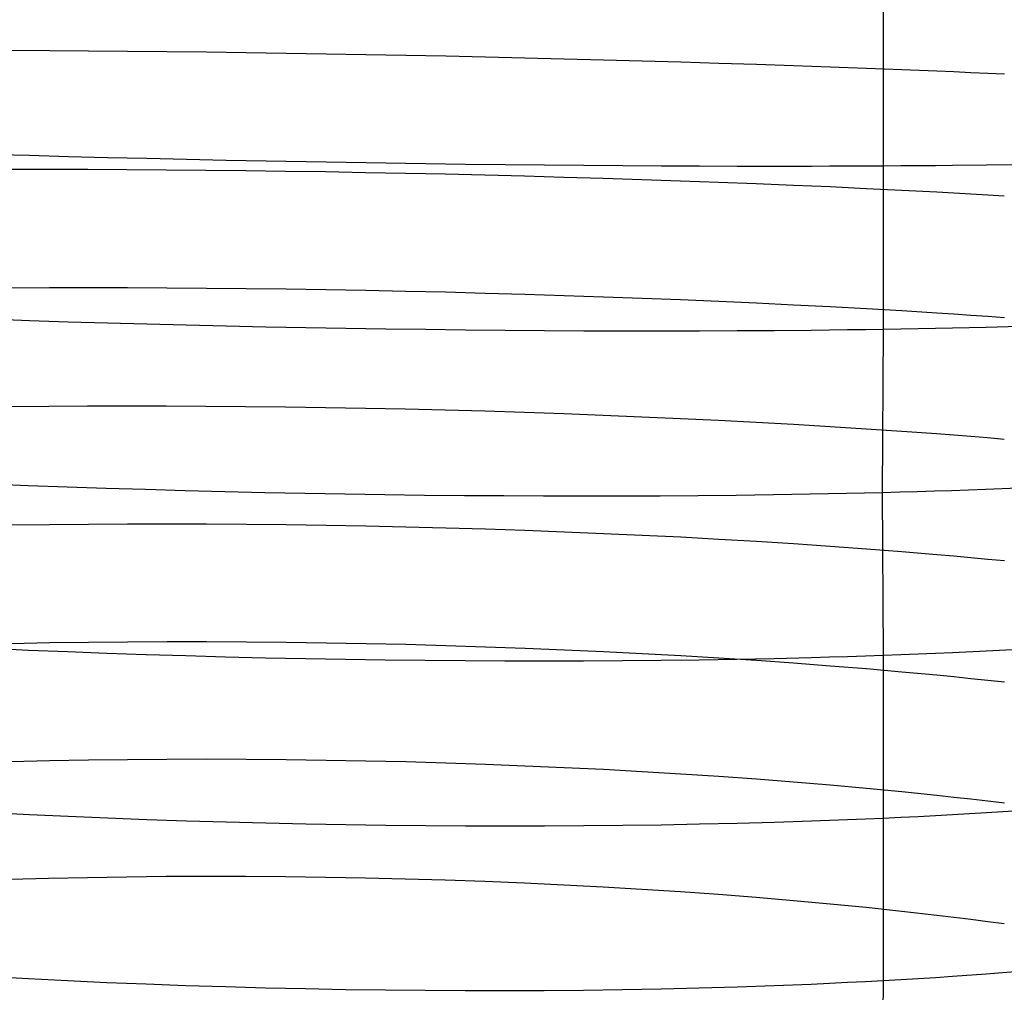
# Model space of a CAD drawing. Extents: x -383 to 1849, y -1185 to -529.
# Tile 338 of 656: x 246 to 259, y -1028 to -1016. Entities that reach past the tile are written whole.
import ezdxf

# ---------------------------------------------------------------- set-up
doc = ezdxf.new("R2010")
doc.units = 0
doc.layers.add('PREDEFINITO', color=7, linetype='CONTINUOUS')

msp = doc.modelspace()

# ---------------------------------------------------------------- linework, layer by layer
at = {"layer": 'PREDEFINITO'}
for p, q in [((257.054, -1015.368, 677.44), (257.055, -1017.38, 677.425)), ((246.316, -1015.954, 649.625), (246.79, -1015.957, 649.507)), ((246.79, -1015.957, 649.507), (247.269, -1015.96, 649.405)), ((247.269, -1015.96, 649.405), (247.751, -1015.965, 649.318)), ((247.751, -1015.965, 649.318), (248.236, -1015.97, 649.246)), ((248.236, -1015.97, 649.246), (248.724, -1015.975, 649.19)), ((248.724, -1015.975, 649.19), (249.213, -1015.982, 649.15)), ((249.213, -1015.982, 649.15), (249.704, -1015.989, 649.124)), ((249.704, -1015.989, 649.124), (250.195, -1015.997, 649.114)), ((250.195, -1015.997, 649.114), (250.686, -1016.005, 649.119)), ((250.686, -1016.005, 649.119), (251.178, -1016.014, 649.14)), ((251.178, -1016.014, 649.14), (251.668, -1016.024, 649.175)), ((251.668, -1016.024, 649.175), (252.157, -1016.035, 649.226)), ((252.157, -1016.035, 649.226), (252.644, -1016.046, 649.292)), ((252.644, -1016.046, 649.292), (253.128, -1016.058, 649.373)), ((253.128, -1016.058, 649.373), (253.61, -1016.07, 649.469)), ((253.61, -1016.07, 649.469), (254.087, -1016.083, 649.58)), ((254.087, -1016.083, 649.58), (254.561, -1016.097, 649.707)), ((254.561, -1016.097, 649.707), (255.03, -1016.111, 649.848)), ((255.03, -1016.111, 649.848), (255.493, -1016.126, 650.004)), ((255.493, -1016.126, 650.004), (255.951, -1016.141, 650.175)), ((255.951, -1016.141, 650.175), (256.403, -1016.157, 650.361)), ((256.403, -1016.157, 650.361), (256.847, -1016.173, 650.562)), ((256.847, -1016.173, 650.562), (257.284, -1016.19, 650.777)), ((257.284, -1016.19, 650.777), (257.713, -1016.208, 651.008)), ((257.713, -1016.208, 651.008), (257.925, -1016.217, 651.129)), ((257.925, -1016.217, 651.129), (258.134, -1016.226, 651.253)), ((258.134, -1016.226, 651.253), (258.341, -1016.235, 651.381)), ((258.341, -1016.235, 651.381), (258.546, -1016.245, 651.513)), ((246.545, -1017.252, 678.504), (246.071, -1017.238, 678.378)), ((247.023, -1017.265, 678.615), (246.545, -1017.252, 678.504)), ((247.505, -1017.277, 678.71), (247.023, -1017.265, 678.615)), ((247.99, -1017.289, 678.791), (247.505, -1017.277, 678.71)), ((248.477, -1017.3, 678.857), (247.99, -1017.289, 678.791)), ((248.967, -1017.311, 678.907), (248.477, -1017.3, 678.857)), ((249.457, -1017.321, 678.943), (248.967, -1017.311, 678.907)), ((249.949, -1017.33, 678.963), (249.457, -1017.321, 678.943)), ((250.441, -1017.338, 678.968), (249.949, -1017.33, 678.963)), ((250.933, -1017.346, 678.958), (250.441, -1017.338, 678.968)), ((246.307, -1017.417, 649.61), (246.782, -1017.417, 649.492)), ((246.782, -1017.417, 649.492), (247.261, -1017.419, 649.39)), ((247.261, -1017.419, 649.39), (247.743, -1017.421, 649.303)), ((247.743, -1017.421, 649.303), (248.228, -1017.425, 649.231)), ((248.228, -1017.425, 649.231), (248.716, -1017.429, 649.175)), ((248.716, -1017.429, 649.175), (249.206, -1017.435, 649.134)), ((249.206, -1017.435, 649.134), (249.697, -1017.442, 649.108)), ((249.697, -1017.442, 649.108), (250.188, -1017.449, 649.098)), ((250.188, -1017.449, 649.098), (250.68, -1017.458, 649.103)), ((250.68, -1017.458, 649.103), (251.172, -1017.467, 649.123)), ((251.424, -1017.353, 678.932), (250.933, -1017.346, 678.958)), ((251.913, -1017.36, 678.891), (251.424, -1017.353, 678.932)), ((252.401, -1017.365, 678.835), (251.913, -1017.36, 678.891)), ((252.886, -1017.37, 678.764), (252.401, -1017.365, 678.835)), ((253.369, -1017.374, 678.677), (252.886, -1017.37, 678.764)), ((253.848, -1017.378, 678.575), (253.369, -1017.374, 678.677)), ((254.323, -1017.381, 678.457), (253.848, -1017.378, 678.575)), ((254.793, -1017.383, 678.324), (254.323, -1017.381, 678.457)), ((255.258, -1017.384, 678.175), (254.793, -1017.383, 678.324)), ((255.717, -1017.384, 678.011), (255.258, -1017.384, 678.175)), ((256.17, -1017.384, 677.831), (255.717, -1017.384, 678.011)), ((256.394, -1017.383, 677.736), (256.17, -1017.384, 677.831)), ((256.616, -1017.382, 677.636), (256.394, -1017.383, 677.736)), ((256.837, -1017.381, 677.533), (256.616, -1017.382, 677.636)), ((257.055, -1017.38, 677.425), (256.837, -1017.381, 677.533)), ((257.055, -1017.38, 677.425), (257.054, -1019.393, 677.372)), ((257.272, -1017.379, 677.314), (257.055, -1017.38, 677.425)), ((257.486, -1017.377, 677.199), (257.272, -1017.379, 677.314)), ((257.699, -1017.376, 677.08), (257.486, -1017.377, 677.199)), ((257.909, -1017.374, 676.957), (257.699, -1017.376, 677.08)), ((258.324, -1017.369, 676.701), (257.909, -1017.374, 676.957)), ((258.729, -1017.364, 676.43), (258.324, -1017.369, 676.701)), ((251.172, -1017.467, 649.123), (251.662, -1017.478, 649.158)), ((251.662, -1017.478, 649.158), (252.152, -1017.489, 649.208)), ((252.152, -1017.489, 649.208), (252.639, -1017.502, 649.274)), ((252.639, -1017.502, 649.274), (253.124, -1017.515, 649.354)), ((253.124, -1017.515, 649.354), (253.606, -1017.53, 649.45)), ((253.606, -1017.53, 649.45), (254.084, -1017.545, 649.561)), ((254.084, -1017.545, 649.561), (254.558, -1017.561, 649.686)), ((254.558, -1017.561, 649.686), (255.027, -1017.578, 649.827)), ((255.027, -1017.578, 649.827), (255.491, -1017.596, 649.982)), ((255.491, -1017.596, 649.982), (255.949, -1017.615, 650.153)), ((255.949, -1017.615, 650.153), (256.401, -1017.634, 650.338)), ((256.401, -1017.634, 650.338), (256.846, -1017.655, 650.538)), ((256.846, -1017.655, 650.538), (257.283, -1017.676, 650.753)), ((257.283, -1017.676, 650.753), (257.713, -1017.698, 650.983)), ((257.713, -1017.698, 650.983), (257.924, -1017.709, 651.104)), ((257.924, -1017.709, 651.104), (258.133, -1017.721, 651.228)), ((258.133, -1017.721, 651.228), (258.341, -1017.733, 651.355)), ((258.341, -1017.733, 651.355), (258.545, -1017.745, 651.487)), ((246.316, -1018.879, 649.556), (246.79, -1018.877, 649.439)), ((246.79, -1018.877, 649.439), (247.269, -1018.876, 649.336)), ((247.269, -1018.876, 649.336), (247.751, -1018.877, 649.249)), ((247.751, -1018.877, 649.249), (248.236, -1018.879, 649.178)), ((248.236, -1018.879, 649.178), (248.723, -1018.883, 649.122)), ((248.723, -1018.883, 649.122), (249.212, -1018.888, 649.081)), ((249.212, -1018.888, 649.081), (249.703, -1018.894, 649.055)), ((249.703, -1018.894, 649.055), (250.194, -1018.901, 649.045)), ((250.194, -1018.901, 649.045), (250.686, -1018.91, 649.05)), ((250.686, -1018.91, 649.05), (251.177, -1018.92, 649.07)), ((251.177, -1018.92, 649.07), (251.667, -1018.931, 649.105)), ((251.667, -1018.931, 649.105), (252.156, -1018.944, 649.156)), ((252.156, -1018.944, 649.156), (252.643, -1018.958, 649.221)), ((252.643, -1018.958, 649.221), (253.128, -1018.973, 649.302)), ((253.128, -1018.973, 649.302), (253.609, -1018.989, 649.397)), ((253.609, -1018.989, 649.397), (254.087, -1019.006, 649.508)), ((254.087, -1019.006, 649.508), (254.56, -1019.025, 649.633)), ((254.56, -1019.025, 649.633), (255.029, -1019.045, 649.773)), ((255.029, -1019.045, 649.773), (255.493, -1019.065, 649.929)), ((255.493, -1019.065, 649.929), (255.951, -1019.088, 650.099)), ((255.951, -1019.088, 650.099), (256.402, -1019.111, 650.284)), ((256.402, -1019.111, 650.284), (256.847, -1019.135, 650.484)), ((256.847, -1019.135, 650.484), (257.284, -1019.161, 650.698)), ((246.543, -1019.285, 678.454), (246.069, -1019.269, 678.328)), ((257.284, -1019.161, 650.698), (257.713, -1019.187, 650.927)), ((257.713, -1019.187, 650.927), (257.925, -1019.201, 651.048)), ((257.925, -1019.201, 651.048), (258.134, -1019.215, 651.171)), ((258.134, -1019.215, 651.171), (258.341, -1019.229, 651.299)), ((258.341, -1019.229, 651.299), (258.546, -1019.244, 651.43)), ((247.021, -1019.301, 678.564), (246.543, -1019.285, 678.454)), ((247.503, -1019.315, 678.66), (247.021, -1019.301, 678.564)), ((247.988, -1019.328, 678.74), (247.503, -1019.315, 678.66)), ((248.475, -1019.341, 678.806), (247.988, -1019.328, 678.74)), ((248.965, -1019.352, 678.856), (248.475, -1019.341, 678.806)), ((249.455, -1019.363, 678.891), (248.965, -1019.352, 678.856)), ((249.947, -1019.372, 678.911), (249.455, -1019.363, 678.891)), ((250.439, -1019.381, 678.916), (249.947, -1019.372, 678.911)), ((250.931, -1019.389, 678.906), (250.439, -1019.381, 678.916)), ((251.422, -1019.395, 678.88), (250.931, -1019.389, 678.906)), ((251.911, -1019.401, 678.839), (251.422, -1019.395, 678.88)), ((256.615, -1019.399, 677.583), (256.392, -1019.402, 677.683)), ((256.835, -1019.396, 677.48), (256.615, -1019.399, 677.583)), ((257.054, -1019.393, 677.372), (256.835, -1019.396, 677.48)), ((257.054, -1019.393, 677.372), (257.042, -1021.404, 677.283)), ((257.27, -1019.389, 677.261), (257.054, -1019.393, 677.372)), ((257.485, -1019.386, 677.146), (257.27, -1019.389, 677.261)), ((257.697, -1019.382, 677.027), (257.485, -1019.386, 677.146)), ((257.908, -1019.377, 676.904), (257.697, -1019.382, 677.027)), ((258.322, -1019.368, 676.648), (257.908, -1019.377, 676.904)), ((258.727, -1019.357, 676.378), (258.322, -1019.368, 676.648)), ((252.399, -1019.406, 678.783), (251.911, -1019.401, 678.839)), ((252.884, -1019.409, 678.711), (252.399, -1019.406, 678.783)), ((253.367, -1019.412, 678.625), (252.884, -1019.409, 678.711)), ((253.846, -1019.413, 678.522), (253.367, -1019.412, 678.625)), ((254.321, -1019.414, 678.404), (253.846, -1019.413, 678.522)), ((254.791, -1019.413, 678.271), (254.321, -1019.414, 678.404)), ((255.256, -1019.411, 678.123), (254.791, -1019.413, 678.271)), ((255.715, -1019.408, 677.958), (255.256, -1019.411, 678.123)), ((256.168, -1019.404, 677.779), (255.715, -1019.408, 677.958)), ((256.392, -1019.402, 677.683), (256.168, -1019.404, 677.779)), ((246.307, -1020.341, 649.482), (246.782, -1020.336, 649.364)), ((246.782, -1020.336, 649.364), (247.26, -1020.334, 649.262)), ((247.26, -1020.334, 649.262), (247.743, -1020.333, 649.174)), ((247.743, -1020.333, 649.174), (248.228, -1020.334, 649.103)), ((248.228, -1020.334, 649.103), (248.716, -1020.336, 649.046)), ((248.716, -1020.336, 649.046), (249.205, -1020.34, 649.005)), ((249.205, -1020.34, 649.005), (249.696, -1020.346, 648.979)), ((249.696, -1020.346, 648.979), (250.188, -1020.353, 648.968)), ((250.188, -1020.353, 648.968), (250.68, -1020.362, 648.973)), ((250.68, -1020.362, 648.973), (251.171, -1020.372, 648.993)), ((251.171, -1020.372, 648.993), (251.662, -1020.384, 649.027)), ((251.662, -1020.384, 649.027), (252.151, -1020.397, 649.077)), ((252.151, -1020.397, 649.077), (252.639, -1020.412, 649.142)), ((252.639, -1020.412, 649.142), (253.124, -1020.429, 649.222)), ((253.124, -1020.429, 649.222), (253.605, -1020.447, 649.317)), ((253.605, -1020.447, 649.317), (254.083, -1020.467, 649.427)), ((254.083, -1020.467, 649.427), (254.557, -1020.488, 649.552)), ((254.557, -1020.488, 649.552), (255.027, -1020.51, 649.692)), ((255.027, -1020.51, 649.692), (255.491, -1020.534, 649.847)), ((255.491, -1020.534, 649.847), (255.949, -1020.56, 650.017)), ((255.949, -1020.56, 650.017), (256.401, -1020.587, 650.201)), ((256.401, -1020.587, 650.201), (256.846, -1020.615, 650.4)), ((256.846, -1020.615, 650.4), (257.283, -1020.645, 650.614)), ((257.283, -1020.645, 650.614), (257.712, -1020.676, 650.843)), ((257.712, -1020.676, 650.843), (257.924, -1020.692, 650.963)), ((257.924, -1020.692, 650.963), (258.133, -1020.709, 651.087)), ((258.133, -1020.709, 651.087), (258.34, -1020.725, 651.214)), ((258.34, -1020.725, 651.214), (258.545, -1020.743, 651.345)), ((246.53, -1021.317, 678.358), (246.056, -1021.298, 678.232)), ((247.008, -1021.334, 678.468), (246.53, -1021.317, 678.358)), ((247.49, -1021.351, 678.564), (247.008, -1021.334, 678.468)), ((247.974, -1021.366, 678.645), (247.49, -1021.351, 678.564)), ((248.462, -1021.379, 678.711), (247.974, -1021.366, 678.645)), ((248.951, -1021.392, 678.761), (248.462, -1021.379, 678.711)), ((249.442, -1021.403, 678.797), (248.951, -1021.392, 678.761)), ((249.933, -1021.413, 678.817), (249.442, -1021.403, 678.797)), ((250.425, -1021.422, 678.822), (249.933, -1021.413, 678.817)), ((250.917, -1021.429, 678.812), (250.425, -1021.422, 678.822)), ((251.408, -1021.436, 678.787), (250.917, -1021.429, 678.812)), ((251.898, -1021.44, 678.747), (251.408, -1021.436, 678.787)), ((252.386, -1021.444, 678.691), (251.898, -1021.44, 678.747)), ((252.871, -1021.446, 678.62), (252.386, -1021.444, 678.691)), ((253.354, -1021.447, 678.533), (252.871, -1021.446, 678.62)), ((253.833, -1021.447, 678.431), (253.354, -1021.447, 678.533)), ((254.308, -1021.445, 678.314), (253.833, -1021.447, 678.431)), ((254.778, -1021.441, 678.181), (254.308, -1021.445, 678.314)), ((255.244, -1021.437, 678.033), (254.778, -1021.441, 678.181)), ((255.703, -1021.431, 677.869), (255.244, -1021.437, 678.033)), ((256.157, -1021.423, 677.689), (255.703, -1021.431, 677.869)), ((256.381, -1021.419, 677.594), (256.157, -1021.423, 677.689)), ((256.603, -1021.414, 677.494), (256.381, -1021.419, 677.594)), ((256.824, -1021.409, 677.391), (256.603, -1021.414, 677.494)), ((257.042, -1021.404, 677.283), (256.824, -1021.409, 677.391)), ((257.259, -1021.398, 677.172), (257.042, -1021.404, 677.283)), ((257.042, -1021.404, 677.283), (257.053, -1023.41, 677.145)), ((257.474, -1021.392, 677.057), (257.259, -1021.398, 677.172)), ((257.686, -1021.385, 676.938), (257.474, -1021.392, 677.057)), ((257.897, -1021.379, 676.816), (257.686, -1021.385, 676.938)), ((258.312, -1021.364, 676.559), (257.897, -1021.379, 676.816)), ((258.718, -1021.348, 676.289), (258.312, -1021.364, 676.559)), ((246.317, -1021.801, 649.37), (246.791, -1021.794, 649.252)), ((246.791, -1021.794, 649.252), (247.27, -1021.79, 649.15)), ((247.27, -1021.79, 649.15), (247.752, -1021.787, 649.063)), ((247.752, -1021.787, 649.063), (248.237, -1021.786, 648.992)), ((248.237, -1021.786, 648.992), (248.724, -1021.788, 648.935)), ((248.724, -1021.788, 648.935), (249.214, -1021.791, 648.894)), ((249.214, -1021.791, 648.894), (249.704, -1021.796, 648.868)), ((249.704, -1021.796, 648.868), (250.195, -1021.803, 648.858)), ((250.195, -1021.803, 648.858), (250.687, -1021.812, 648.862)), ((250.687, -1021.812, 648.862), (251.178, -1021.823, 648.882)), ((251.178, -1021.823, 648.882), (251.668, -1021.835, 648.917)), ((251.668, -1021.835, 648.917), (252.157, -1021.85, 648.967)), ((252.157, -1021.85, 648.967), (252.644, -1021.866, 649.031)), ((252.644, -1021.866, 649.031), (253.129, -1021.884, 649.111)), ((253.129, -1021.884, 649.111), (253.61, -1021.904, 649.206)), ((253.61, -1021.904, 649.206), (254.088, -1021.926, 649.316)), ((254.088, -1021.926, 649.316), (254.561, -1021.949, 649.441)), ((254.561, -1021.949, 649.441), (255.03, -1021.975, 649.58)), ((255.03, -1021.975, 649.58), (255.493, -1022.002, 649.735)), ((255.493, -1022.002, 649.735), (255.951, -1022.031, 649.904)), ((255.951, -1022.031, 649.904), (256.403, -1022.061, 650.088)), ((256.403, -1022.061, 650.088), (256.847, -1022.094, 650.287)), ((256.847, -1022.094, 650.287), (257.284, -1022.128, 650.501)), ((257.284, -1022.128, 650.501), (257.713, -1022.163, 650.729)), ((257.713, -1022.163, 650.729), (257.925, -1022.182, 650.849)), ((257.925, -1022.182, 650.849), (258.134, -1022.201, 650.972)), ((258.134, -1022.201, 650.972), (258.341, -1022.22, 651.099)), ((258.341, -1022.22, 651.099), (258.546, -1022.24, 651.23)), ((246.318, -1023.259, 649.234), (246.793, -1023.25, 649.116)), ((246.793, -1023.25, 649.116), (247.271, -1023.244, 649.014)), ((247.271, -1023.244, 649.014), (247.753, -1023.239, 648.927)), ((247.753, -1023.239, 648.927), (248.238, -1023.237, 648.856)), ((248.238, -1023.237, 648.856), (248.725, -1023.238, 648.799)), ((248.725, -1023.238, 648.799), (249.215, -1023.24, 648.758)), ((249.215, -1023.24, 648.758), (249.705, -1023.244, 648.732)), ((249.705, -1023.244, 648.732), (250.196, -1023.251, 648.722)), ((250.196, -1023.251, 648.722), (250.688, -1023.26, 648.726)), ((250.688, -1023.26, 648.726), (251.179, -1023.271, 648.745)), ((251.179, -1023.271, 648.745), (251.669, -1023.285, 648.78)), ((246.534, -1023.345, 678.223), (246.06, -1023.324, 678.098)), ((247.013, -1023.364, 678.333), (246.534, -1023.345, 678.223)), ((247.495, -1023.382, 678.428), (247.013, -1023.364, 678.333)), ((247.98, -1023.399, 678.508), (247.495, -1023.382, 678.428)), ((248.468, -1023.414, 678.573), (247.98, -1023.399, 678.508)), ((251.669, -1023.285, 648.78), (252.158, -1023.3, 648.83)), ((252.158, -1023.3, 648.83), (252.645, -1023.318, 648.894)), ((252.645, -1023.318, 648.894), (253.129, -1023.337, 648.974)), ((253.129, -1023.337, 648.974), (253.61, -1023.359, 649.068)), ((253.61, -1023.359, 649.068), (254.088, -1023.383, 649.178)), ((254.088, -1023.383, 649.178), (254.561, -1023.409, 649.302)), ((257.485, -1023.394, 676.92), (257.27, -1023.402, 677.034)), ((257.697, -1023.385, 676.801), (257.485, -1023.394, 676.92)), ((257.908, -1023.376, 676.679), (257.697, -1023.385, 676.801)), ((258.322, -1023.356, 676.423), (257.908, -1023.376, 676.679)), ((258.728, -1023.335, 676.153), (258.322, -1023.356, 676.423)), ((248.957, -1023.428, 678.624), (248.468, -1023.414, 678.573)), ((249.449, -1023.44, 678.659), (248.957, -1023.428, 678.624)), ((249.941, -1023.45, 678.679), (249.449, -1023.44, 678.659)), ((250.433, -1023.459, 678.683), (249.941, -1023.45, 678.679)), ((250.925, -1023.466, 678.673), (250.433, -1023.459, 678.683)), ((251.417, -1023.472, 678.648), (250.925, -1023.466, 678.673)), ((251.907, -1023.476, 678.607), (251.417, -1023.472, 678.648)), ((252.395, -1023.478, 678.551), (251.907, -1023.476, 678.607)), ((252.881, -1023.479, 678.48), (252.395, -1023.478, 678.551)), ((253.364, -1023.478, 678.393), (252.881, -1023.479, 678.48)), ((253.843, -1023.476, 678.291), (253.364, -1023.478, 678.393)), ((254.318, -1023.471, 678.174), (253.843, -1023.476, 678.291)), ((254.789, -1023.465, 678.041), (254.318, -1023.471, 678.174)), ((254.561, -1023.409, 649.302), (255.03, -1023.437, 649.441)), ((255.254, -1023.458, 677.893), (254.789, -1023.465, 678.041)), ((255.03, -1023.437, 649.441), (255.494, -1023.467, 649.595)), ((255.714, -1023.449, 677.729), (255.254, -1023.458, 677.893)), ((255.494, -1023.467, 649.595), (255.951, -1023.499, 649.764)), ((256.167, -1023.438, 677.55), (255.714, -1023.449, 677.729)), ((255.951, -1023.499, 649.764), (256.403, -1023.534, 649.947)), ((256.392, -1023.431, 677.455), (256.167, -1023.438, 677.55)), ((256.614, -1023.425, 677.356), (256.392, -1023.431, 677.455)), ((256.835, -1023.418, 677.252), (256.614, -1023.425, 677.356)), ((257.053, -1023.41, 677.145), (256.835, -1023.418, 677.252)), ((257.27, -1023.402, 677.034), (257.053, -1023.41, 677.145)), ((257.053, -1023.41, 677.145), (257.055, -1025.415, 676.972)), ((256.403, -1023.534, 649.947), (256.847, -1023.57, 650.146)), ((256.847, -1023.57, 650.146), (257.284, -1023.608, 650.358)), ((257.284, -1023.608, 650.358), (257.713, -1023.648, 650.586)), ((257.713, -1023.648, 650.586), (257.925, -1023.669, 650.705)), ((257.925, -1023.669, 650.705), (258.134, -1023.69, 650.828)), ((258.134, -1023.69, 650.828), (258.341, -1023.712, 650.955)), ((258.341, -1023.712, 650.955), (258.546, -1023.734, 651.085)), ((246.317, -1024.714, 649.071), (246.791, -1024.702, 648.954)), ((246.791, -1024.702, 648.954), (247.27, -1024.694, 648.852)), ((247.27, -1024.694, 648.852), (247.752, -1024.688, 648.765)), ((247.752, -1024.688, 648.765), (248.237, -1024.684, 648.694)), ((248.237, -1024.684, 648.694), (248.724, -1024.683, 648.638)), ((248.724, -1024.683, 648.638), (249.213, -1024.685, 648.597)), ((249.213, -1024.685, 648.597), (249.704, -1024.689, 648.571)), ((249.704, -1024.689, 648.571), (250.195, -1024.696, 648.56)), ((250.195, -1024.696, 648.56), (250.687, -1024.705, 648.564)), ((250.687, -1024.705, 648.564), (251.178, -1024.716, 648.583)), ((251.178, -1024.716, 648.583), (251.668, -1024.73, 648.618)), ((251.668, -1024.73, 648.618), (252.157, -1024.747, 648.667)), ((252.157, -1024.747, 648.667), (252.644, -1024.766, 648.731)), ((252.644, -1024.766, 648.731), (253.128, -1024.787, 648.81)), ((253.128, -1024.787, 648.81), (253.61, -1024.81, 648.904)), ((253.61, -1024.81, 648.904), (254.087, -1024.836, 649.013)), ((254.087, -1024.836, 649.013), (254.561, -1024.865, 649.137)), ((254.561, -1024.865, 649.137), (255.03, -1024.896, 649.275)), ((255.03, -1024.896, 649.275), (255.493, -1024.929, 649.428)), ((255.493, -1024.929, 649.428), (255.951, -1024.964, 649.596)), ((255.951, -1024.964, 649.596), (256.403, -1025.002, 649.779)), ((256.403, -1025.002, 649.779), (256.847, -1025.042, 649.976)), ((256.847, -1025.042, 649.976), (257.284, -1025.084, 650.188)), ((257.284, -1025.084, 650.188), (257.713, -1025.129, 650.414)), ((257.713, -1025.129, 650.414), (257.925, -1025.152, 650.533)), ((257.925, -1025.152, 650.533), (258.134, -1025.176, 650.655)), ((258.134, -1025.176, 650.655), (258.341, -1025.2, 650.781)), ((258.341, -1025.2, 650.781), (258.546, -1025.225, 650.911)), ((258.729, -1025.32, 675.982), (258.324, -1025.347, 676.251)), ((246.544, -1025.371, 678.057), (246.07, -1025.348, 677.932)), ((247.022, -1025.393, 678.166), (246.544, -1025.371, 678.057)), ((247.504, -1025.413, 678.26), (247.022, -1025.393, 678.166)), ((247.989, -1025.431, 678.34), (247.504, -1025.413, 678.26)), ((248.476, -1025.448, 678.405), (247.989, -1025.431, 678.34)), ((248.966, -1025.462, 678.454), (248.476, -1025.448, 678.405)), ((256.17, -1025.45, 677.377), (255.717, -1025.465, 677.556)), ((256.394, -1025.442, 677.281), (256.17, -1025.45, 677.377)), ((256.616, -1025.434, 677.182), (256.394, -1025.442, 677.281)), ((256.837, -1025.425, 677.079), (256.616, -1025.434, 677.182)), ((257.055, -1025.415, 676.972), (256.837, -1025.425, 677.079)), ((257.055, -1025.415, 676.972), (257.054, -1027.416, 676.76)), ((257.272, -1025.405, 676.861), (257.055, -1025.415, 676.972)), ((257.486, -1025.394, 676.747), (257.272, -1025.405, 676.861)), ((257.699, -1025.383, 676.628), (257.486, -1025.394, 676.747)), ((257.909, -1025.372, 676.506), (257.699, -1025.383, 676.628)), ((258.324, -1025.347, 676.251), (257.909, -1025.372, 676.506)), ((249.456, -1025.475, 678.489), (248.966, -1025.462, 678.454)), ((249.948, -1025.485, 678.508), (249.456, -1025.475, 678.489)), ((250.44, -1025.494, 678.512), (249.948, -1025.485, 678.508)), ((250.932, -1025.501, 678.502), (250.44, -1025.494, 678.512)), ((251.423, -1025.506, 678.476), (250.932, -1025.501, 678.502)), ((251.913, -1025.51, 678.435), (251.423, -1025.506, 678.476)), ((252.401, -1025.511, 678.378), (251.913, -1025.51, 678.435)), ((252.886, -1025.51, 678.307), (252.401, -1025.511, 678.378)), ((253.368, -1025.508, 678.22), (252.886, -1025.51, 678.307)), ((253.847, -1025.503, 678.118), (253.368, -1025.508, 678.22)), ((254.322, -1025.497, 678), (253.847, -1025.503, 678.118)), ((254.792, -1025.488, 677.867), (254.322, -1025.497, 678)), ((255.258, -1025.478, 677.719), (254.792, -1025.488, 677.867)), ((255.717, -1025.465, 677.556), (255.258, -1025.478, 677.719)), ((246.305, -1026.165, 648.885), (246.78, -1026.151, 648.768)), ((246.78, -1026.151, 648.768), (247.259, -1026.141, 648.667)), ((247.259, -1026.141, 648.667), (247.741, -1026.133, 648.58)), ((247.741, -1026.133, 648.58), (248.227, -1026.128, 648.509)), ((248.227, -1026.128, 648.509), (248.715, -1026.126, 648.453)), ((248.715, -1026.126, 648.453), (249.204, -1026.127, 648.411)), ((249.204, -1026.127, 648.411), (249.695, -1026.13, 648.385)), ((249.695, -1026.13, 648.385), (250.187, -1026.137, 648.374)), ((250.187, -1026.137, 648.374), (250.679, -1026.146, 648.378)), ((250.679, -1026.146, 648.378), (251.17, -1026.158, 648.396)), ((251.17, -1026.158, 648.396), (251.661, -1026.172, 648.43)), ((251.661, -1026.172, 648.43), (252.151, -1026.19, 648.479)), ((252.151, -1026.19, 648.479), (252.638, -1026.21, 648.542)), ((252.638, -1026.21, 648.542), (253.123, -1026.232, 648.621)), ((253.123, -1026.232, 648.621), (253.605, -1026.258, 648.714)), ((253.605, -1026.258, 648.714), (254.083, -1026.286, 648.822)), ((254.083, -1026.286, 648.822), (254.557, -1026.317, 648.944)), ((254.557, -1026.317, 648.944), (255.026, -1026.35, 649.082)), ((255.026, -1026.35, 649.082), (255.49, -1026.386, 649.234)), ((255.49, -1026.386, 649.234), (255.948, -1026.425, 649.401)), ((255.948, -1026.425, 649.401), (256.4, -1026.466, 649.582)), ((256.4, -1026.466, 649.582), (256.845, -1026.51, 649.778)), ((256.845, -1026.51, 649.778), (257.283, -1026.557, 649.989)), ((257.283, -1026.557, 649.989), (257.713, -1026.606, 650.214)), ((257.713, -1026.606, 650.214), (257.924, -1026.631, 650.332)), ((257.924, -1026.631, 650.332), (258.134, -1026.657, 650.454)), ((258.134, -1026.657, 650.454), (258.341, -1026.684, 650.579)), ((258.341, -1026.684, 650.579), (258.545, -1026.711, 650.708)), ((246.534, -1027.393, 677.84), (246.06, -1027.367, 677.716)), ((247.013, -1027.417, 677.949), (246.534, -1027.393, 677.84)), ((257.485, -1027.39, 676.536), (257.27, -1027.403, 676.65)), ((257.698, -1027.377, 676.417), (257.485, -1027.39, 676.536)), ((257.908, -1027.363, 676.296), (257.698, -1027.377, 676.417)), ((258.323, -1027.333, 676.041), (257.908, -1027.363, 676.296)), ((258.728, -1027.301, 675.772), (258.323, -1027.333, 676.041)), ((247.495, -1027.439, 678.043), (247.013, -1027.417, 677.949)), ((247.98, -1027.458, 678.123), (247.495, -1027.439, 678.043)), ((248.468, -1027.476, 678.187), (247.98, -1027.458, 678.123)), ((248.958, -1027.491, 678.237), (248.468, -1027.476, 678.187)), ((249.449, -1027.505, 678.271), (248.958, -1027.491, 678.237)), ((249.941, -1027.516, 678.291), (249.449, -1027.505, 678.271)), ((250.434, -1027.525, 678.295), (249.941, -1027.516, 678.291)), ((254.319, -1027.517, 677.786), (253.843, -1027.526, 677.903)), ((254.789, -1027.506, 677.653), (254.319, -1027.517, 677.786)), ((255.255, -1027.493, 677.506), (254.789, -1027.506, 677.653)), ((255.714, -1027.477, 677.342), (255.255, -1027.493, 677.506)), ((256.168, -1027.459, 677.164), (255.714, -1027.477, 677.342)), ((256.392, -1027.449, 677.069), (256.168, -1027.459, 677.164)), ((256.614, -1027.438, 676.97), (256.392, -1027.449, 677.069)), ((256.835, -1027.427, 676.867), (256.614, -1027.438, 676.97)), ((257.054, -1027.416, 676.76), (256.835, -1027.427, 676.867)), ((257.054, -1027.416, 676.76), (257.042, -1029.412, 676.515)), ((257.27, -1027.403, 676.65), (257.054, -1027.416, 676.76)), ((250.926, -1027.532, 678.285), (250.434, -1027.525, 678.295)), ((251.417, -1027.536, 678.259), (250.926, -1027.532, 678.285)), ((251.907, -1027.539, 678.218), (251.417, -1027.536, 678.259)), ((252.395, -1027.539, 678.162), (251.907, -1027.539, 678.218)), ((252.881, -1027.537, 678.091), (252.395, -1027.539, 678.162)), ((253.364, -1027.533, 678.004), (252.881, -1027.537, 678.091)), ((253.843, -1027.526, 677.903), (253.364, -1027.533, 678.004))]:
    msp.add_line(p, q, dxfattribs=at)

doc.saveas('drawing.dxf')
